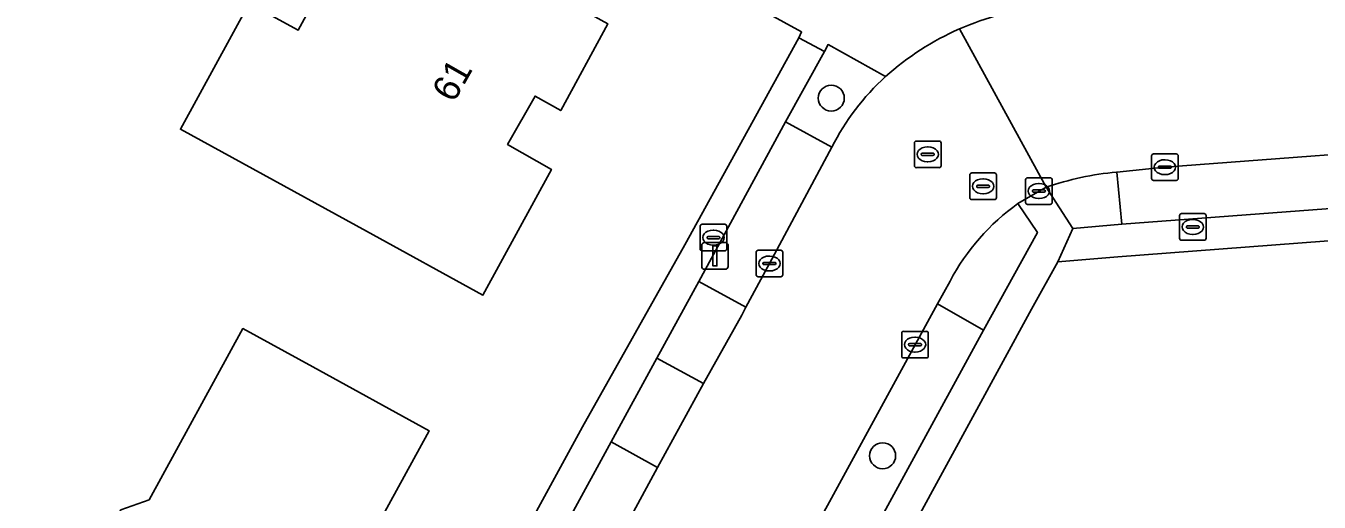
# Model space of a CAD drawing. Extents: x 160455 to 162082, y 388339 to 389736.
# Drawn here: x 160564.49 to 160613.15, y 389469.99 to 389487.89 of the extents above; entities that cross this region are included whole.
import ezdxf

# ---------------------------------------------------------------- set-up
doc = ezdxf.new("R2010")
doc.units = 0
for name, color, linetype in [('IMGEO_Boom', 7, 'Continuous'), ('IMGEO_Brandkraan', 7, 'Continuous'), ('IMGEO_Erf', 7, 'Continuous'), ('IMGEO_Groenvoorziening', 7, 'Continuous'), ('IMGEO_Kolk', 7, 'Continuous'), ('IMGEO_Lichtmast', 7, 'Continuous'), ('IMGEO_Pand', 7, 'Continuous'), ('IMGEO_Pand_nummerreeks', 7, 'Continuous'), ('IMGEO_Parkeervlak_open', 7, 'Continuous'), ('IMGEO_Rijbaan_lokaal_gesloten', 7, 'Continuous'), ('IMGEO_Rioolput', 7, 'Continuous'), ('IMGEO_Voetpad_open', 7, 'Continuous')]:
    doc.layers.add(name, color=color, linetype=linetype)

msp = doc.modelspace()

# ---------------------------------------------------------------- linework, layer by layer
at = {"layer": 'IMGEO_Boom'}
for centre in [(160594.791, 389485.176), (160596.723, 389471.732)]:
    msp.add_circle(centre, 0.489, dxfattribs=at)
at = {"layer": 'IMGEO_Brandkraan'}
for p, q in [((160607.894, 389479.907), (160607.894, 389480.759)), ((160607.969, 389480.833), (160608.821, 389480.833)), ((160608.895, 389480.759), (160608.895, 389479.907)), ((160589.857, 389479.507), (160589.857, 389480.359)), ((160589.932, 389480.433), (160590.784, 389480.433)), ((160590.345, 389480.213), (160590.37, 389480.213)), ((160590.858, 389480.359), (160590.858, 389479.507)), ((160608.153, 389480.327), (160608.153, 389480.339)), ((160608.591, 389480.29), (160608.193, 389480.29)), ((160608.196, 389480.376), (160608.594, 389480.376)), ((160608.382, 389480.613), (160608.407, 389480.613)), ((160608.637, 389480.339), (160608.637, 389480.327)), ((160590.116, 389479.927), (160590.116, 389479.939)), ((160590.554, 389479.89), (160590.156, 389479.89)), ((160590.159, 389479.976), (160590.557, 389479.976)), ((160590.6, 389479.939), (160590.6, 389479.927)), ((160608.821, 389479.833), (160607.969, 389479.833)), ((160608.405, 389480.053), (160608.38, 389480.053)), ((160590.784, 389479.433), (160589.932, 389479.433)), ((160590.368, 389479.653), (160590.343, 389479.653))]:
    msp.add_line(p, q, dxfattribs=at)
for points in [[(160607.894, 389479.907), (160607.894, 389480.759)], [(160607.969, 389480.833), (160608.821, 389480.833)], [(160608.895, 389480.759), (160608.895, 389479.907)], [(160589.857, 389479.507), (160589.857, 389480.359)], [(160589.932, 389480.433), (160590.784, 389480.433)], [(160590.858, 389480.359), (160590.858, 389479.507)], [(160608.821, 389479.833), (160607.969, 389479.833)], [(160590.784, 389479.433), (160589.932, 389479.433)]]:
    msp.add_lwpolyline(points, dxfattribs=at)
for centre, radius, start, end in [((160607.971, 389480.757), 0.0765, 91.552, 178.448), ((160607.971, 389480.757), 0.0765, 91.552, 178.448), ((160608.819, 389480.757), 0.0765, 1.552, 88.448), ((160608.819, 389480.757), 0.0765, 1.552, 88.448), ((160589.934, 389480.357), 0.0765, 91.552, 178.448), ((160589.934, 389480.357), 0.0765, 91.552, 178.448), ((160590.782, 389480.357), 0.0765, 1.552, 88.448), ((160590.782, 389480.357), 0.0765, 1.552, 88.448), ((160608.193, 389480.336), 0.0403, 85.8775, 175.7526), ((160608.19, 389480.326), 0.0366, 178.938, 274.7102), ((160608.594, 389480.333), 0.043, 264.8664, 352.4533), ((160608.598, 389480.338), 0.0386, 1.7309, 96.639), ((160590.156, 389479.936), 0.0403, 85.8775, 175.7526), ((160590.153, 389479.926), 0.0366, 178.938, 274.7102), ((160590.557, 389479.933), 0.043, 264.8664, 352.4533), ((160590.561, 389479.938), 0.0386, 1.7309, 96.639), ((160607.971, 389479.909), 0.0765, 181.552, 268.448), ((160607.971, 389479.909), 0.0765, 181.552, 268.448), ((160608.819, 389479.909), 0.0765, 271.552, 358.448), ((160608.819, 389479.909), 0.0765, 271.552, 358.448), ((160589.934, 389479.509), 0.0765, 181.552, 268.448), ((160589.934, 389479.509), 0.0765, 181.552, 268.448), ((160590.782, 389479.509), 0.0765, 271.552, 358.448), ((160590.782, 389479.509), 0.0765, 271.552, 358.448)]:
    msp.add_arc(centre, radius, start, end, dxfattribs=at)
for centre, major_axis, ratio, start_param, end_param in [((160590.344, 389479.933), (-0.387, 0.002), 0.722429, 4.712389, 7.853982), ((160590.369, 389479.933), (-0.39, 0.002), 0.717154, 1.570796, 4.712389), ((160608.381, 389480.333), (-0.387, 0.002), 0.722429, 4.712389, 7.853982), ((160608.406, 389480.333), (-0.39, 0.002), 0.717154, 1.570796, 4.712389)]:
    msp.add_ellipse(centre, major_axis=major_axis, ratio=ratio, start_param=start_param, end_param=end_param, dxfattribs=at)
at = {"layer": 'IMGEO_Erf'}
for points in [[(160559.368, 389425.085), (160585.436, 389472.818), (160589.284, 389479.655), (160593.574, 389487.437), (160593.673, 389487.668), (160571.135, 389500), (160561.829, 389505.092), (160559.053, 389500), (160545.372, 389474.909), (160548.239, 389473.327), (160549.779, 389472.478), (160548.317, 389469.827), (160546.561, 389470.795), (160545.592, 389469.04), (160542.941, 389470.502), (160542.252, 389469.274), (160528.078, 389444.185), (160530.953, 389442.595), (160528.752, 389438.614), (160525.877, 389440.204), (160522.927, 389434.995)], [(160731.24, 389488.764), (160726.138, 389488.402), (160652.174, 389482.75), (160651.96, 389482.734), (160648.556, 389482.474), (160648.021, 389482.433), (160605.569, 389479.205), (160603.316, 389479.025), (160602.331, 389477.241), (160581.612, 389439.277), (160636.917, 389409.035), (160640.957, 389416.393)]]:
    msp.add_lwpolyline(points, dxfattribs=at)
for points in [[(160570.299, 389484.005), (160572.889, 389488.737), (160574.73, 389487.73), (160577.896, 389493.514), (160582.225, 389491.144), (160582.753, 389492.108), (160585.35, 389490.678), (160584.818, 389489.716), (160585.78, 389489.183), (160585.408, 389488.51), (160586.388, 389487.968), (160584.609, 389484.708), (160583.646, 389485.255), (160582.612, 389483.433), (160584.26, 389482.497), (160581.683, 389477.773), (160577.298, 389480.174)], [(160567.32, 389466.799), (160567.075, 389467.893), (160568.063, 389469.694), (160569.119, 389470.075), (160572.653, 389476.515), (160575.284, 389475.072), (160579.666, 389472.665), (160573.875, 389462.115), (160569.492, 389464.521), (160566.862, 389465.964)]]:
    msp.add_lwpolyline(points, close=True, dxfattribs=at)
at = {"layer": 'IMGEO_Groenvoorziening'}
for points in [[(160553.892, 389517.123), (160549.966, 389515.354), (160548.562, 389514.721), (160556.535, 389507.899), (160561.829, 389505.092), (160571.135, 389500), (160593.673, 389487.668), (160593.574, 389487.437), (160594.539, 389486.931), (160594.671, 389487.188), (160596.832, 389485.984)], [(160596.832, 389485.984), (160594.671, 389487.188), (160594.539, 389486.931), (160593.073, 389484.282), (160594.815, 389483.331)], [(160602.871, 389481.824), (160603.875, 389480.278), (160605.722, 389480.432), (160605.536, 389482.399)], [(160599.261, 389478.3), (160598.786, 389477.441), (160600.522, 389476.457), (160602.545, 389480.126), (160601.814, 389481.215)]]:
    msp.add_lwpolyline(points, dxfattribs=at)
for centre, radius, start, end in [((160603.828, 389478.203), 10.461, 95.5991, 113.7768), ((160603.842, 389478.167), 10.5, 113.7672, 131.8824), ((160602.897, 389479.28), 9.04, 132.1335, 153.3771), ((160606.638, 389470.828), 11.623, 95.4402, 108.9108), ((160606.799, 389474.274), 8.546, 125.6836, 151.8917)]:
    msp.add_arc(centre, radius, start, end, dxfattribs=at)
at = {"layer": 'IMGEO_Kolk'}
for p, q in [((160606.845, 389482.154), (160606.845, 389483.006)), ((160606.92, 389483.08), (160607.772, 389483.08)), ((160607.333, 389482.86), (160607.358, 389482.86)), ((160607.846, 389483.006), (160607.846, 389482.154)), ((160607.104, 389482.574), (160607.104, 389482.586)), ((160607.542, 389482.537), (160607.144, 389482.537)), ((160607.147, 389482.623), (160607.545, 389482.623)), ((160607.356, 389482.3), (160607.331, 389482.3)), ((160607.588, 389482.586), (160607.588, 389482.574)), ((160607.772, 389482.08), (160606.92, 389482.08)), ((160591.963, 389478.533), (160591.963, 389479.385)), ((160592.038, 389479.459), (160592.89, 389479.459)), ((160592.451, 389479.239), (160592.476, 389479.239)), ((160592.964, 389479.385), (160592.964, 389478.533)), ((160592.222, 389478.953), (160592.222, 389478.965)), ((160592.66, 389478.916), (160592.262, 389478.916)), ((160592.265, 389479.002), (160592.663, 389479.002)), ((160592.706, 389478.965), (160592.706, 389478.953)), ((160592.89, 389478.459), (160592.038, 389478.459)), ((160592.474, 389478.679), (160592.449, 389478.679)), ((160597.441, 389475.483), (160597.441, 389476.335)), ((160597.516, 389476.409), (160598.368, 389476.409)), ((160598.442, 389476.335), (160598.442, 389475.483)), ((160597.7, 389475.903), (160597.7, 389475.915)), ((160598.138, 389475.866), (160597.74, 389475.866)), ((160597.743, 389475.952), (160598.141, 389475.952)), ((160597.929, 389476.189), (160597.954, 389476.189)), ((160598.184, 389475.915), (160598.184, 389475.903)), ((160598.368, 389475.409), (160597.516, 389475.409)), ((160597.952, 389475.629), (160597.927, 389475.629))]:
    msp.add_line(p, q, dxfattribs=at)
for points in [[(160606.845, 389482.154), (160606.845, 389483.006)], [(160606.92, 389483.08), (160607.772, 389483.08)], [(160607.846, 389483.006), (160607.846, 389482.154)], [(160607.772, 389482.08), (160606.92, 389482.08)], [(160591.963, 389478.533), (160591.963, 389479.385)], [(160592.038, 389479.459), (160592.89, 389479.459)], [(160592.964, 389479.385), (160592.964, 389478.533)], [(160592.89, 389478.459), (160592.038, 389478.459)], [(160597.441, 389475.483), (160597.441, 389476.335)], [(160597.516, 389476.409), (160598.368, 389476.409)], [(160598.442, 389476.335), (160598.442, 389475.483)], [(160598.368, 389475.409), (160597.516, 389475.409)]]:
    msp.add_lwpolyline(points, dxfattribs=at)
for centre, radius, start, end in [((160606.922, 389483.004), 0.0765, 91.552, 178.448), ((160606.922, 389483.004), 0.0765, 91.552, 178.448), ((160607.77, 389483.004), 0.0765, 1.552, 88.448), ((160607.77, 389483.004), 0.0765, 1.552, 88.448), ((160606.922, 389482.156), 0.0765, 181.552, 268.448), ((160606.922, 389482.156), 0.0765, 181.552, 268.448), ((160607.144, 389482.583), 0.0403, 85.8775, 175.7526), ((160607.141, 389482.573), 0.0366, 178.938, 274.7102), ((160607.545, 389482.58), 0.043, 264.8664, 352.4533), ((160607.549, 389482.585), 0.0386, 1.7309, 96.639), ((160607.77, 389482.156), 0.0765, 271.552, 358.448), ((160607.77, 389482.156), 0.0765, 271.552, 358.448), ((160592.04, 389479.383), 0.0765, 91.552, 178.448), ((160592.04, 389479.383), 0.0765, 91.552, 178.448), ((160592.888, 389479.383), 0.0765, 1.552, 88.448), ((160592.888, 389479.383), 0.0765, 1.552, 88.448), ((160592.262, 389478.962), 0.0403, 85.8775, 175.7526), ((160592.259, 389478.952), 0.0366, 178.938, 274.7102), ((160592.663, 389478.959), 0.043, 264.8664, 352.4533), ((160592.667, 389478.964), 0.0386, 1.7309, 96.639), ((160592.04, 389478.535), 0.0765, 181.552, 268.448), ((160592.04, 389478.535), 0.0765, 181.552, 268.448), ((160592.888, 389478.535), 0.0765, 271.552, 358.448), ((160592.888, 389478.535), 0.0765, 271.552, 358.448), ((160597.518, 389476.333), 0.0765, 91.552, 178.448), ((160597.518, 389476.333), 0.0765, 91.552, 178.448), ((160598.366, 389476.333), 0.0765, 1.552, 88.448), ((160598.366, 389476.333), 0.0765, 1.552, 88.448), ((160597.74, 389475.912), 0.0403, 85.8775, 175.7526), ((160597.737, 389475.902), 0.0366, 178.938, 274.7102), ((160598.141, 389475.909), 0.043, 264.8664, 352.4533), ((160598.145, 389475.914), 0.0386, 1.7309, 96.639), ((160597.518, 389475.485), 0.0765, 181.552, 268.448), ((160597.518, 389475.485), 0.0765, 181.552, 268.448), ((160598.366, 389475.485), 0.0765, 271.552, 358.448), ((160598.366, 389475.485), 0.0765, 271.552, 358.448)]:
    msp.add_arc(centre, radius, start, end, dxfattribs=at)
for centre, major_axis, ratio, start_param, end_param in [((160607.332, 389482.58), (-0.387, 0.002), 0.722429, 4.712389, 7.853982), ((160607.357, 389482.58), (-0.39, 0.002), 0.717154, 1.570796, 4.712389), ((160592.45, 389478.959), (-0.387, 0.002), 0.722429, 4.712389, 7.853982), ((160592.475, 389478.959), (-0.39, 0.002), 0.717154, 1.570796, 4.712389), ((160597.928, 389475.909), (-0.387, 0.002), 0.722429, 4.712389, 7.853982), ((160597.953, 389475.909), (-0.39, 0.002), 0.717154, 1.570796, 4.712389)]:
    msp.add_ellipse(centre, major_axis=major_axis, ratio=ratio, start_param=start_param, end_param=end_param, dxfattribs=at)
at = {"layer": 'IMGEO_Lichtmast'}
for p, q in [((160590.018, 389479.744), (160590.808, 389479.744)), ((160590.808, 389479.744), (160590.018, 389479.744)), ((160589.918, 389478.844), (160589.918, 389479.644)), ((160589.918, 389479.644), (160589.918, 389478.844)), ((160590.908, 389479.644), (160590.908, 389478.844)), ((160590.908, 389478.844), (160590.908, 389479.644)), ((160590.808, 389478.744), (160590.018, 389478.744)), ((160590.018, 389478.744), (160590.808, 389478.744))]:
    msp.add_line(p, q, dxfattribs=at)
msp.add_lwpolyline([(160590.338, 389479.619), (160590.488, 389479.619), (160590.488, 389478.869), (160590.338, 389478.869), (160590.338, 389479.619)], dxfattribs=at)
for centre, start, end in [((160590.018, 389479.644), 90, 180), ((160590.018, 389479.644), 90, 180), ((160590.808, 389479.644), 0, 90), ((160590.808, 389479.644), 360, 90), ((160590.018, 389478.844), 180, 270), ((160590.018, 389478.844), 180, 270), ((160590.808, 389478.844), 270, 0), ((160590.808, 389478.844), 270, 0)]:
    msp.add_arc(centre, 0.1, start, end, dxfattribs=at)
at = {"layer": 'IMGEO_Pand'}
for points in [[(160582.753, 389492.108), (160582.225, 389491.144), (160577.896, 389493.514), (160574.73, 389487.73), (160572.889, 389488.737), (160570.299, 389484.005), (160577.298, 389480.174), (160581.683, 389477.773), (160584.26, 389482.497), (160582.612, 389483.433), (160583.646, 389485.255), (160584.609, 389484.708), (160586.388, 389487.968), (160585.408, 389488.51), (160585.78, 389489.183), (160584.818, 389489.716), (160585.35, 389490.678)], [(160575.284, 389475.072), (160572.653, 389476.515), (160569.119, 389470.075), (160568.063, 389469.694), (160567.075, 389467.893), (160567.32, 389466.799), (160566.862, 389465.964), (160569.492, 389464.521), (160573.875, 389462.115), (160579.666, 389472.665)]]:
    msp.add_lwpolyline(points, close=True, dxfattribs=at)
at = {"layer": 'IMGEO_Parkeervlak_open'}
for points in [[(160594.815, 389483.331), (160593.073, 389484.282), (160589.802, 389478.28), (160591.582, 389477.322), (160592.462, 389478.96)], [(160630.652, 389484.335), (160607.346, 389482.58), (160605.536, 389482.399), (160605.722, 389480.432), (160630.791, 389482.315)], [(160592.205, 389461.222), (160600.522, 389476.457), (160598.786, 389477.441), (160590.45, 389462.165)], [(160588.258, 389471.296), (160589.988, 389474.445), (160588.229, 389475.401), (160586.514, 389472.253)]]:
    msp.add_lwpolyline(points, close=True, dxfattribs=at)
at = {"layer": 'IMGEO_Rijbaan_lokaal_gesloten'}
for points in [[(160601.814, 389481.215), (160602.871, 389481.824), (160599.61, 389487.776)], [(160599.61, 389487.776), (160602.871, 389481.824)], [(160605.536, 389482.399), (160607.346, 389482.58), (160630.652, 389484.335), (160633.819, 389484.581), (160648.24, 389485.699), (160651.717, 389485.959), (160665.542, 389487.029)], [(160594.815, 389483.331), (160592.462, 389478.96), (160591.582, 389477.322), (160591.42, 389477.02), (160589.988, 389474.445), (160588.258, 389471.296), (160586.694, 389468.417), (160583.677, 389462.877), (160579.488, 389455.22), (160577.928, 389452.339), (160575.038, 389447.063), (160572.739, 389442.863), (160571.593, 389440.743), (160569.668, 389437.219)], [(160598.786, 389477.441), (160599.261, 389478.3)], [(160576.978, 389437.586), (160578.137, 389439.716), (160579.086, 389441.388), (160579.335, 389441.843), (160581.263, 389445.364), (160585.106, 389452.372), (160586.571, 389455.073), (160588.878, 389459.291), (160589.28, 389460.05), (160590.45, 389462.165), (160598.786, 389477.441)]]:
    msp.add_lwpolyline(points, dxfattribs=at)
for centre, radius, start, end in [((160603.828, 389478.203), 10.461, 95.5991, 113.7768), ((160603.842, 389478.167), 10.5, 113.7672, 131.8824), ((160602.897, 389479.28), 9.04, 132.1335, 153.3771), ((160606.638, 389470.828), 11.623, 95.4402, 108.9108), ((160606.799, 389474.274), 8.546, 125.6836, 151.8917)]:
    msp.add_arc(centre, radius, start, end, dxfattribs=at)
at = {"layer": 'IMGEO_Rioolput'}
for p, q in [((160597.919, 389482.636), (160597.919, 389483.488)), ((160597.994, 389483.562), (160598.846, 389483.562)), ((160598.407, 389483.342), (160598.432, 389483.342)), ((160598.92, 389483.488), (160598.92, 389482.636)), ((160598.178, 389483.056), (160598.178, 389483.068)), ((160598.616, 389483.019), (160598.218, 389483.019)), ((160598.221, 389483.105), (160598.619, 389483.105)), ((160598.43, 389482.782), (160598.405, 389482.782)), ((160598.662, 389483.068), (160598.662, 389483.056)), ((160598.846, 389482.562), (160597.994, 389482.562)), ((160600.003, 389481.436), (160600.003, 389482.288)), ((160600.078, 389482.362), (160600.93, 389482.362)), ((160601.004, 389482.288), (160601.004, 389481.436)), ((160602.178, 389482.182), (160603.03, 389482.182)), ((160600.262, 389481.856), (160600.262, 389481.868)), ((160600.7, 389481.819), (160600.302, 389481.819)), ((160600.305, 389481.905), (160600.703, 389481.905)), ((160600.491, 389482.142), (160600.516, 389482.142)), ((160600.746, 389481.868), (160600.746, 389481.856)), ((160602.103, 389481.256), (160602.103, 389482.108)), ((160602.362, 389481.676), (160602.362, 389481.688)), ((160602.405, 389481.725), (160602.803, 389481.725)), ((160602.591, 389481.962), (160602.616, 389481.962)), ((160602.846, 389481.688), (160602.846, 389481.676)), ((160603.104, 389482.108), (160603.104, 389481.256)), ((160600.93, 389481.362), (160600.078, 389481.362)), ((160600.514, 389481.582), (160600.489, 389481.582)), ((160603.03, 389481.182), (160602.178, 389481.182)), ((160602.8, 389481.639), (160602.402, 389481.639)), ((160602.614, 389481.402), (160602.589, 389481.402))]:
    msp.add_line(p, q, dxfattribs=at)
for points in [[(160597.919, 389482.636), (160597.919, 389483.488)], [(160597.994, 389483.562), (160598.846, 389483.562)], [(160598.92, 389483.488), (160598.92, 389482.636)], [(160598.846, 389482.562), (160597.994, 389482.562)], [(160600.003, 389481.436), (160600.003, 389482.288)], [(160600.078, 389482.362), (160600.93, 389482.362)], [(160601.004, 389482.288), (160601.004, 389481.436)], [(160602.178, 389482.182), (160603.03, 389482.182)], [(160602.103, 389481.256), (160602.103, 389482.108)], [(160603.104, 389482.108), (160603.104, 389481.256)], [(160600.93, 389481.362), (160600.078, 389481.362)], [(160603.03, 389481.182), (160602.178, 389481.182)]]:
    msp.add_lwpolyline(points, dxfattribs=at)
for centre, radius, start, end in [((160597.996, 389483.486), 0.0765, 91.552, 178.448), ((160597.996, 389483.486), 0.0765, 91.552, 178.448), ((160598.844, 389483.486), 0.0765, 1.552, 88.448), ((160598.844, 389483.486), 0.0765, 1.552, 88.448), ((160597.996, 389482.638), 0.0765, 181.552, 268.448), ((160597.996, 389482.638), 0.0765, 181.552, 268.448), ((160598.218, 389483.065), 0.0403, 85.8775, 175.7526), ((160598.215, 389483.055), 0.0366, 178.938, 274.7102), ((160598.619, 389483.062), 0.043, 264.8664, 352.4533), ((160598.623, 389483.067), 0.0386, 1.7309, 96.639), ((160598.844, 389482.638), 0.0765, 271.552, 358.448), ((160598.844, 389482.638), 0.0765, 271.552, 358.448), ((160600.08, 389482.286), 0.0765, 91.552, 178.448), ((160600.08, 389482.286), 0.0765, 91.552, 178.448), ((160600.928, 389482.286), 0.0765, 1.552, 88.448), ((160600.928, 389482.286), 0.0765, 1.552, 88.448), ((160602.18, 389482.106), 0.0765, 91.552, 178.448), ((160602.18, 389482.106), 0.0765, 91.552, 178.448), ((160603.028, 389482.106), 0.0765, 1.552, 88.448), ((160603.028, 389482.106), 0.0765, 1.552, 88.448), ((160600.302, 389481.865), 0.0403, 85.8775, 175.7526), ((160600.299, 389481.855), 0.0366, 178.938, 274.7102), ((160600.703, 389481.862), 0.043, 264.8664, 352.4533), ((160600.707, 389481.867), 0.0386, 1.7309, 96.639), ((160602.402, 389481.685), 0.0403, 85.8775, 175.7526), ((160602.399, 389481.675), 0.0366, 178.938, 274.7102), ((160602.803, 389481.682), 0.043, 264.8664, 352.4533), ((160602.807, 389481.687), 0.0386, 1.7309, 96.639), ((160600.08, 389481.438), 0.0765, 181.552, 268.448), ((160600.08, 389481.438), 0.0765, 181.552, 268.448), ((160600.928, 389481.438), 0.0765, 271.552, 358.448), ((160600.928, 389481.438), 0.0765, 271.552, 358.448), ((160602.18, 389481.258), 0.0765, 181.552, 268.448), ((160602.18, 389481.258), 0.0765, 181.552, 268.448), ((160603.028, 389481.258), 0.0765, 271.552, 358.448), ((160603.028, 389481.258), 0.0765, 271.552, 358.448)]:
    msp.add_arc(centre, radius, start, end, dxfattribs=at)
for centre, major_axis, ratio, start_param, end_param in [((160598.406, 389483.062), (-0.387, 0.002), 0.722429, 4.712389, 7.853982), ((160598.431, 389483.062), (-0.39, 0.002), 0.717154, 1.570796, 4.712389), ((160600.49, 389481.862), (-0.387, 0.002), 0.722429, 4.712389, 7.853982), ((160600.515, 389481.862), (-0.39, 0.002), 0.717154, 1.570796, 4.712389), ((160602.59, 389481.682), (-0.387, 0.002), 0.722429, 4.712389, 7.853982), ((160602.615, 389481.682), (-0.39, 0.002), 0.717154, 1.570796, 4.712389)]:
    msp.add_ellipse(centre, major_axis=major_axis, ratio=ratio, start_param=start_param, end_param=end_param, dxfattribs=at)
at = {"layer": 'IMGEO_Voetpad_open'}
for points in [[(160733.25, 389490.105), (160729.654, 389489.868), (160724.692, 389489.51), (160721.525, 389489.252), (160706.595, 389488.11), (160703.106, 389487.849), (160686.978, 389486.634), (160683.512, 389486.373), (160669.193, 389485.294), (160665.705, 389485.008), (160651.878, 389483.958), (160648.397, 389483.685), (160633.975, 389482.576), (160630.791, 389482.315), (160605.722, 389480.432), (160603.875, 389480.278), (160603.316, 389479.025), (160605.569, 389479.205), (160648.021, 389482.433)], [(160567.912, 389438.189), (160569.818, 389441.716), (160571.593, 389440.743), (160572.739, 389442.863), (160570.972, 389443.824), (160573.289, 389448.025), (160576.172, 389453.3), (160577.751, 389456.175), (160584.941, 389469.382), (160586.514, 389472.253), (160588.229, 389475.401), (160589.802, 389478.28), (160593.073, 389484.282), (160594.539, 389486.931), (160593.574, 389487.437), (160589.284, 389479.655), (160585.436, 389472.818), (160559.368, 389425.085)], [(160579.191, 389434.928), (160581.612, 389439.277), (160602.331, 389477.241), (160603.316, 389479.025), (160603.875, 389480.278), (160602.871, 389481.824), (160601.814, 389481.215), (160602.545, 389480.126), (160600.522, 389476.457), (160592.205, 389461.222), (160590.648, 389458.334), (160588.338, 389454.114), (160586.866, 389451.43), (160582.721, 389443.849), (160581.094, 389440.888), (160579.917, 389438.73), (160578.137, 389439.716), (160576.978, 389437.586)]]:
    msp.add_lwpolyline(points, dxfattribs=at)
for points in [[(160589.802, 389478.28), (160588.229, 389475.401), (160589.988, 389474.445), (160591.42, 389477.02), (160591.582, 389477.322)], [(160588.258, 389471.296), (160586.514, 389472.253), (160584.941, 389469.382), (160586.694, 389468.417)]]:
    msp.add_lwpolyline(points, close=True, dxfattribs=at)

# ---------------------------------------------------------------- texts
at = {"layer": 'IMGEO_Pand_nummerreeks'}
msp.add_text('61', height=1, rotation=60.4247, dxfattribs=at).set_placement((160580.585, 389484.967))

doc.saveas('drawing.dxf')
